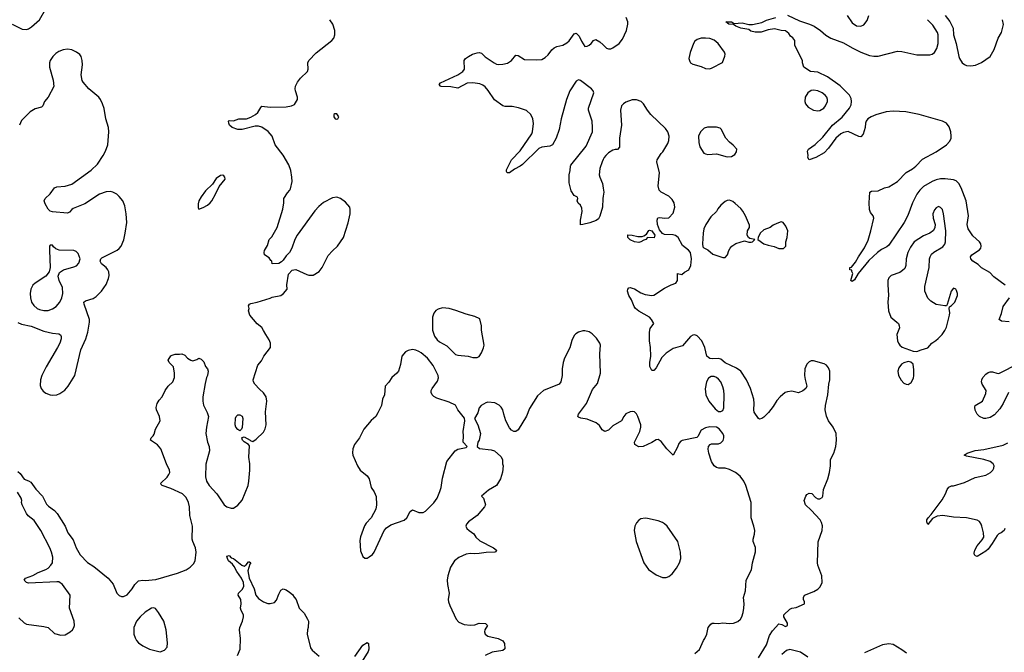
# Model space of a CAD drawing. Header units: inches. Extents: x 1473912 to 1647258, y 640388 to 773423.
# Tile 383 of 420: x 1614587 to 1623721, y 651161 to 657030. Entities that reach past the tile are written whole.
import ezdxf

# ---------------------------------------------------------------- set-up
doc = ezdxf.new("R2010")
doc.units = ezdxf.units.IN
doc.header["$MEASUREMENT"] = 0
doc.layers.add('B6615', color=7, linetype='Continuous')
doc.layers.add('B6625', color=7, linetype='Continuous')

msp = doc.modelspace()

# ---------------------------------------------------------------- linework, layer by layer
at = {"layer": 'B6615', "color": 5}
for points, elevation in [([(1614518.7, 656990), (1614610, 656942), (1614650, 656938.3), (1614670, 656945.7), (1614696.4, 656963.6), (1614770.7, 657029.3), (1614828.5, 657130)], 720), ([(1614570, 652838), (1614590, 652818.8), (1614628.1, 652768.1), (1614670, 652753.4), (1614690, 652739.1), (1614735.7, 652675.7), (1614799.5, 652610), (1614836.5, 652536.5), (1614855.6, 652515.6), (1614910, 652476.9), (1614934.2, 652450), (1615009.2, 652330), (1615035, 652270), (1615083.2, 652203.2), (1615110.2, 652130), (1615146.5, 652066.5), (1615215.6, 651995.6), (1615275.9, 651955.9), (1615408.2, 651850), (1615453, 651793), (1615488.2, 651710), (1615510, 651688), (1615530, 651679.1), (1615550, 651678), (1615584.9, 651695.1), (1615631.2, 651748.8), (1615656, 651790), (1615690, 651822.8), (1615729.5, 651830.5), (1615750, 651827.3), (1615850, 651837.1), (1616050, 651894.4), (1616132.3, 651927.7), (1616169.7, 651950.3), (1616198.3, 651981.7), (1616213.6, 652010), (1616225.4, 652090), (1616218.7, 652130), (1616192.1, 652190), (1616187.7, 652210), (1616189.2, 652330), (1616166.7, 652430), (1616161.8, 652510), (1616151.6, 652550), (1616130, 652595.8), (1616095.8, 652630), (1615990, 652681.1), (1615908.7, 652710), (1615899.3, 652719.3), (1615895.1, 652730), (1615954.9, 652785.1), (1615972, 652810), (1615979.5, 652830), (1615977, 652850), (1615948.3, 652910), (1615895.4, 653050), (1615864.9, 653084.9), (1615799.3, 653130), (1615806.6, 653150), (1615826.6, 653170), (1615834.9, 653185.1), (1615847.5, 653232.5), (1615889.2, 653310), (1615885.2, 653350), (1615856, 653410), (1615853.6, 653433.6), (1615862.7, 653470), (1615879.3, 653500.7), (1615910, 653532), (1615937.2, 653590), (1615965.2, 653630), (1616008.7, 653670), (1616024, 653710), (1616024, 653750), (1616014, 653810), (1615973.2, 653850), (1615965.2, 653870), (1615990, 653912), (1616001.2, 653918.8), (1616030, 653926), (1616070, 653926), (1616091, 653931), (1616118.8, 653918.8), (1616144.7, 653890), (1616174, 653870), (1616193.6, 653866.4), (1616230, 653878), (1616250, 653891.3), (1616270, 653882), (1616295.3, 653855.3), (1616310, 653814), (1616330, 653792), (1616336, 653770), (1616330.7, 653730), (1616320.7, 653710), (1616306.2, 653653.8), (1616285.7, 653530), (1616286, 653490), (1616293, 653453), (1616326.6, 653386.6), (1616338, 653350), (1616318.8, 653250), (1616314.7, 653190), (1616330, 653111), (1616345.3, 653070), (1616348.8, 653030), (1616314.1, 652905.9), (1616311.5, 652790), (1616321.2, 652750), (1616343.5, 652710), (1616416.9, 652630), (1616484.6, 652530), (1616510, 652510.3), (1616550, 652497.4), (1616570, 652498.9), (1616610, 652525.3), (1616650, 652572.7), (1616706, 652710), (1616714, 652750), (1616721.3, 652850), (1616720.7, 652910), (1616712.3, 652970), (1616718, 653078), (1616709.1, 653089.1), (1616670, 653114), (1616654, 653130), (1616649.2, 653150.8), (1616650, 653154), (1616670, 653161), (1616724.7, 653130), (1616730, 653122), (1616750, 653118), (1616781.5, 653138.5), (1616850, 653204), (1616865.4, 653234.6), (1616872, 653270), (1616867.7, 653392.3), (1616878.7, 653490), (1616874, 653530), (1616850, 653569.3), (1616810, 653603.7), (1616769.4, 653650), (1616756, 653670), (1616752.7, 653690), (1616795.5, 653824.5), (1616830, 653864.7), (1616853.2, 653910), (1616914, 653990), (1616913.2, 654030), (1616901.5, 654061.5), (1616869, 654110), (1616850, 654148), (1616832.9, 654172.9), (1616790, 654208.7), (1616722, 654290), (1616708, 654330), (1616715.3, 654350), (1616710, 654374), (1616718, 654390), (1616730, 654398), (1616790, 654410.8), (1616910, 654446), (1616930, 654456), (1617009.1, 654470.9), (1617035.3, 654490), (1617068.7, 654530), (1617064, 654570), (1617082, 654670), (1617114.6, 654705.4), (1617129.1, 654710.9), (1617150, 654711), (1617250, 654666), (1617270, 654661), (1617310, 654661), (1617366.3, 654693.7), (1617393.2, 654730), (1617450, 654841), (1617490, 654886.8), (1617536, 654930), (1617591.2, 655008.8), (1617635.2, 655144.8), (1617651.1, 655230), (1617653.5, 655270), (1617649.7, 655290), (1617610, 655335.8), (1617562.9, 655370), (1617530, 655383.5), (1617490, 655378.2), (1617405.1, 655334.9), (1617362.4, 655297.6), (1617324.1, 655255.9), (1617161.3, 655030), (1617139.1, 654990), (1617110.6, 654909.4), (1617090.6, 654869.4), (1617059.8, 654840.2), (1617030, 654798), (1617015.3, 654784.7), (1616990, 654768.7), (1616930, 654766), (1616926, 654790), (1616916.4, 654796.4), (1616900.2, 654820.2), (1616858, 654850), (1616855.3, 654870), (1616859, 654890), (1616884.7, 654935.3), (1616902, 654990), (1616925.6, 655014.4), (1616976.6, 655103.4), (1617026.8, 655273.2), (1617036, 655330), (1617037.2, 655370), (1617070, 655424.7), (1617092.5, 655447.5), (1617098.6, 655461.4), (1617113.2, 655530), (1617112.3, 655570), (1617102.9, 655630), (1617082.3, 655682.3), (1617032.2, 655772.2), (1616957.7, 655870), (1616929, 655950), (1616892, 655992), (1616832.8, 656032.8), (1616803.4, 656043.4), (1616770, 656040.7), (1616650, 656011.7), (1616609.3, 656010), (1616557, 656030), (1616534.5, 656050), (1616525.6, 656070), (1616524, 656090), (1616530, 656094.8), (1616570, 656090.3), (1616619, 656110), (1616690, 656111.7), (1616730, 656124.7), (1616773.3, 656150), (1616797.4, 656170), (1616823.3, 656216.7), (1616833.4, 656226.6), (1616910, 656217.8), (1617057.7, 656222.3), (1617108, 656230), (1617137.2, 656242.8), (1617164, 656290), (1617162.7, 656310), (1617144.5, 656370), (1617142, 656390), (1617145.8, 656414.2), (1617163.7, 656450), (1617191.7, 656488.3), (1617256, 656550), (1617262.7, 656570), (1617261.2, 656630), (1617269, 656650), (1617338, 656722), (1617483.7, 656836.3), (1617501.2, 656858.8), (1617509.4, 656890), (1617509.5, 656930), (1617491.8, 656990), (1617463.6, 657030)], 680), ([(1620000, 655394.2), (1619996.3, 655370), (1619993, 655290), (1619970, 655208), (1619956.8, 655183.2), (1619934.4, 655165.6), (1619875.9, 655144.1), (1619810, 655128.7), (1619790, 655128), (1619788.9, 655168.9), (1619804, 655250), (1619802, 655282), (1619788.9, 655308.9), (1619769.1, 655329.1), (1619758, 655350), (1619766, 655370), (1619762, 655382), (1619730, 655398), (1619702, 655442), (1619683.1, 655516.9), (1619684, 655590), (1619694, 655630), (1619695.3, 655670), (1619700.2, 655679.8), (1619842, 655858), (1619899.2, 655990), (1619901.5, 656030), (1619896.2, 656090), (1619864.7, 656190), (1619862.4, 656210), (1619911.6, 656350), (1619908.3, 656370), (1619890, 656389.7), (1619790, 656467.1), (1619770, 656471), (1619750, 656458.7), (1619691.7, 656370), (1619660.3, 656290), (1619608.5, 656110), (1619590.7, 656010.7), (1619564.9, 655930), (1619530.5, 655869.5), (1619504.5, 655855.5), (1619430, 655847), (1619403.7, 655836.3), (1619250, 655687.3), (1619230, 655672.3), (1619175.5, 655644.5), (1619130, 655609), (1619110, 655608), (1619103.1, 655623.1), (1619103.1, 655636.9), (1619149, 655730), (1619230, 655814.8), (1619336.3, 655970), (1619343, 655990), (1619353.1, 656066.9), (1619347.8, 656110), (1619329.6, 656150), (1619287.3, 656187.3), (1619213.4, 656213.4), (1619154, 656226), (1619090, 656223.7), (1619070, 656229.3), (1618990, 656287.8), (1618933.5, 656373.5), (1618906.1, 656406.1), (1618883.1, 656423.1), (1618855.2, 656435.2), (1618790, 656444.8), (1618738, 656442), (1618650, 656394.3), (1618586.7, 656406.7), (1618498, 656410), (1618490, 656413.2), (1618478, 656430), (1618490, 656444), (1618650, 656518.8), (1618699, 656550), (1618712.7, 656570), (1618709.6, 656650), (1618723.6, 656670), (1618749.6, 656690), (1618787.3, 656710), (1618830, 656722.4), (1618850, 656724.9), (1618870, 656718.8), (1618904.5, 656684.5), (1618988.5, 656628.5), (1619010, 656617.1), (1619030, 656614), (1619070, 656616.5), (1619112.2, 656627.8), (1619147.7, 656652.3), (1619190, 656700.7), (1619210, 656697.3), (1619270, 656660.5), (1619377.6, 656657.6), (1619430, 656661.1), (1619461.6, 656678.4), (1619490, 656702.6), (1619522.2, 656750), (1619544.2, 656770), (1619570, 656780.8), (1619625.7, 656794.3), (1619663.5, 656816.5), (1619684.7, 656835.3), (1619730, 656898), (1619750, 656904.7), (1619777.1, 656877.1), (1619799.1, 656830), (1619830, 656782), (1619850, 656784.7), (1619870, 656794.8), (1619889.5, 656810.5), (1619910, 656838), (1619930, 656846.8), (1619970, 656825.5), (1620000, 656795.4)], 660), ([(1614570, 654221.7), (1614604.5, 654204.5), (1614694.3, 654185.7), (1614810, 654139.6), (1614890, 654122), (1614950, 654115.3), (1614965.1, 654105.1), (1614972.4, 654090), (1614972, 654070), (1614958, 654030), (1614938.9, 653990), (1614832.2, 653810), (1614792.6, 653730), (1614779.6, 653690), (1614777, 653637), (1614784.9, 653610), (1614804.3, 653584.3), (1614830, 653565.3), (1614870, 653550.2), (1614890, 653547.2), (1614930, 653550.2), (1614958.9, 653561.1), (1615006, 653594), (1615036.4, 653630), (1615097.2, 653730), (1615153.8, 653966.2), (1615201.5, 654070), (1615220.3, 654130), (1615235.1, 654224.9), (1615234.8, 654250), (1615184.4, 654390), (1615183.5, 654410), (1615197.6, 654422.4), (1615270, 654443.8), (1615297.9, 654462.1), (1615346.4, 654510), (1615390, 654573), (1615412.1, 654630), (1615416.4, 654656.4), (1615414.3, 654690), (1615406, 654710), (1615390, 654729.6), (1615344.6, 654764.6), (1615334, 654790), (1615340.5, 654810), (1615350, 654819.5), (1615490, 654892.9), (1615511.3, 654908.7), (1615527.1, 654930), (1615552, 654988), (1615564.5, 655050), (1615579.8, 655150), (1615574.8, 655230), (1615562.7, 655302.7), (1615544.7, 655350), (1615511.1, 655390), (1615487.2, 655410), (1615450, 655429.9), (1615430, 655434.7), (1615390, 655433.4), (1615326.3, 655410), (1615190, 655321.5), (1615082.6, 655277.4), (1615070.3, 655269.7), (1615050, 655243.7), (1615030, 655235.1), (1614890, 655248), (1614870, 655254.5), (1614851.4, 655271.4), (1614822.7, 655322.7), (1614815.1, 655350), (1614823.7, 655370), (1614870, 655415.5), (1614909.8, 655470.2), (1614930, 655478), (1615010, 655484.9), (1615070, 655505.5), (1615250, 655635.2), (1615307.8, 655690), (1615362, 655770), (1615382.7, 655810), (1615404.4, 655870), (1615414.9, 655990), (1615410.6, 656030), (1615387.1, 656110), (1615370, 656206), (1615356.3, 656250), (1615337.1, 656290), (1615322, 656310), (1615227, 656390), (1615175.1, 656450), (1615166.2, 656466.2), (1615158, 656518), (1615168.3, 656610), (1615166.9, 656650), (1615156.9, 656690), (1615146.1, 656706.1), (1615113.3, 656730), (1615070, 656750.4), (1615030, 656755.8), (1614990, 656749.4), (1614950, 656734.6), (1614923.6, 656716.4), (1614895.9, 656690), (1614868.4, 656650), (1614862.2, 656630), (1614862.8, 656590), (1614898, 656470), (1614904.9, 656410), (1614852.2, 656310), (1614818.4, 656270), (1614800.5, 656230), (1614790, 656218), (1614730, 656204.2), (1614683.6, 656176.4), (1614605.3, 656094.7), (1614584.9, 656050)], 720), ([(1620000, 655733.2), (1619988.9, 655711.1), (1619968.4, 655650), (1619963.1, 655590), (1619967.4, 655570), (1619993.4, 655510), (1620000, 655466.3)], 660), ([(1620000, 653218), (1619990, 653223.7), (1619965.1, 653265.1), (1619933.2, 653290), (1619850, 653324), (1619793, 653333), (1619770, 653341.2), (1619765.1, 653350), (1619769.6, 653370), (1619843.6, 653470), (1619900.1, 653599.9), (1619946, 653654), (1619973.6, 653750), (1619969.7, 653930), (1619974.3, 654010), (1619967.8, 654030), (1619936.4, 654076.4), (1619896.9, 654116.9), (1619870, 654133.6), (1619830, 654143.6), (1619810, 654142.4), (1619770, 654129.6), (1619744.8, 654115.2), (1619730, 654099.5), (1619710, 654052.3), (1619690, 653987), (1619642.3, 653890), (1619627.4, 653850), (1619620.3, 653790), (1619620.3, 653730), (1619607.7, 653670), (1619590, 653649.5), (1619447.3, 653590), (1619390, 653539.6), (1619317.4, 653422.6), (1619287, 653353), (1619210, 653224), (1619190, 653209), (1619170, 653209.2), (1619150, 653222), (1619130, 653244), (1619098, 653310), (1619077.6, 653370), (1619069.6, 653410), (1619054.5, 653434.5), (1619034.5, 653454.5), (1618994.2, 653474.2), (1618930, 653480.5), (1618910, 653476.3), (1618868.3, 653451.7), (1618850.3, 653429.7), (1618836.7, 653383.3), (1618806.8, 653330), (1618835.5, 653270), (1618860.7, 653190), (1618850.7, 653129.3), (1618838, 653110), (1618832, 653070), (1618851.3, 653051.3), (1618959.8, 653039.8), (1618990, 653031), (1619050, 652978), (1619064.7, 652950), (1619064.7, 652910), (1619070.7, 652890.7), (1619066.4, 652833.6), (1619046, 652770), (1619010, 652708.7), (1618934.4, 652665.6), (1618872, 652610), (1618891, 652591), (1618902.8, 652550), (1618906.8, 652530), (1618898.8, 652510), (1618830, 652429.3), (1618751.3, 652370), (1618731.3, 652350), (1618726.8, 652330), (1618736, 652310), (1618756, 652290), (1618799.2, 652259.2), (1618818, 652230), (1618854.3, 652194.3), (1618982, 652130), (1619011.3, 652110), (1619005.4, 652094.6), (1618994, 652090), (1618913.7, 652086.3), (1618850, 652076.4), (1618810, 652073.7), (1618770, 652077.7), (1618730, 652072.2), (1618660.5, 652039.5), (1618621.6, 652010), (1618583.8, 651950), (1618557.3, 651870), (1618550.9, 651830.9), (1618554, 651790), (1618570.4, 651710.4), (1618563, 651650), (1618565.5, 651630), (1618576.1, 651596.1), (1618637.1, 651470), (1618659.5, 651439.5), (1618710, 651418.4), (1618770, 651412.7), (1618810, 651417.1), (1618850, 651430.6), (1618907.5, 651427.5), (1618926, 651410), (1618901.6, 651370), (1618897.6, 651350), (1618905.3, 651330), (1618930, 651310.4), (1619024.7, 651290), (1619067.7, 651267.7), (1619083.5, 651243.5), (1619086.8, 651193.2), (1619070, 651179.3), (1618970, 651162.9), (1618906, 651130)], 680), ([(1614580.3, 651480.3), (1614630, 651434), (1614650, 651423), (1614810, 651402), (1614850, 651390.6), (1614910, 651334.8), (1614970, 651319.3), (1615010, 651324.4), (1615056, 651350), (1615078, 651370), (1615089.4, 651390), (1615094, 651410), (1615091.3, 651451.3), (1615049.7, 651570), (1615056, 651690), (1614985.1, 651790), (1614950, 651814.7), (1614930, 651816.3), (1614670, 651803.7), (1614649.5, 651809.5), (1614629.2, 651830), (1614642, 651850), (1614710, 651874.9), (1614757.4, 651902.6), (1614829.8, 651930.2), (1614850, 651942.4), (1614877.2, 651970), (1614889.8, 651990), (1614895.1, 652044.9), (1614883.4, 652090), (1614866.6, 652130), (1614782.7, 652290), (1614722.7, 652382.7), (1614666.5, 652426.5), (1614648.8, 652448.8), (1614609.6, 652530), (1614603.7, 652550), (1614607, 652570), (1614599.7, 652590), (1614566.1, 652646.1)], 680), ([(1616608.7, 651130), (1616632.3, 651190), (1616636.2, 651290), (1616626.3, 651370), (1616628, 651390), (1616655.1, 651450), (1616663.7, 651490), (1616662.7, 651510), (1616640.9, 651550), (1616635.1, 651570), (1616641.2, 651610), (1616637.2, 651650), (1616614, 651690), (1616617.2, 651710), (1616654.2, 651745.8), (1616665.1, 651774.9), (1616662, 651810), (1616643.5, 651850), (1616600.5, 651910), (1616577.2, 651957.2), (1616559.7, 651979.7), (1616524, 652010), (1616514, 652030), (1616510, 652052), (1616530, 652059.1), (1616550, 652039.1), (1616570, 652030.4), (1616648.9, 651968.9), (1616670, 651960.7), (1616687, 651973), (1616710, 652001), (1616719.8, 651999.8), (1616730.5, 651990), (1616720.5, 651979.5), (1616703.8, 651916.2), (1616714.4, 651850), (1616760.8, 651750), (1616778, 651690), (1616800.9, 651660.9), (1616850, 651630.7), (1616890, 651614.8), (1616910, 651614), (1616950, 651622.8), (1616970, 651644.7), (1616990, 651702), (1617010, 651738), (1617030, 651751.3), (1617059.8, 651739.8), (1617090, 651718), (1617116.3, 651696.3), (1617133.7, 651673.7), (1617151, 651650), (1617178, 651570), (1617225.4, 651525.4), (1617258, 651470), (1617264.7, 651450), (1617262.8, 651390), (1617256, 651370), (1617254.8, 651330), (1617284.1, 651204.1), (1617299.9, 651179.9), (1617365.3, 651125.3)], 660), ([(1617696.3, 651123.7), (1617770, 651226), (1617810, 651250.8), (1617822, 651242), (1617824.7, 651190), (1617821, 651170), (1617750, 651053.2)], 660)]:
    msp.add_lwpolyline(points, dxfattribs=dict(at, elevation=elevation))
for points, elevation in [([(1617510, 656158), (1617502, 656150), (1617502, 656130), (1617514, 656110), (1617530, 656106), (1617538, 656110), (1617546, 656130), (1617530, 656155.3)], 680), ([(1616470, 655588.7), (1616450, 655584), (1616410, 655556), (1616375.5, 655504.5), (1616310, 655440.9), (1616270, 655386), (1616248.3, 655348.3), (1616243.1, 655323.1), (1616243.8, 655283.8), (1616250, 655271.3), (1616290, 655288.9), (1616330, 655310.5), (1616353.6, 655330), (1616370, 655350.8), (1616404.5, 655410), (1616437.6, 655482.4), (1616491.6, 655550), (1616489.1, 655569.1), (1616482, 655582)], 720), ([(1614890, 654937.2), (1614870, 654937.2), (1614864.9, 654930), (1614862, 654890), (1614871, 654730), (1614861, 654690), (1614830.8, 654650), (1614730, 654584.7), (1614710, 654566.6), (1614689.2, 654530), (1614683.6, 654490), (1614686.7, 654450), (1614697.4, 654410), (1614718.9, 654378.9), (1614750.1, 654350.1), (1614770, 654340.2), (1614810, 654331.9), (1614850, 654333.4), (1614890, 654347.6), (1614924.2, 654370), (1614959.7, 654410), (1614978.3, 654450), (1614988.3, 654490), (1614984.4, 654544.4), (1614953.6, 654610), (1614945.2, 654650), (1614956, 654684), (1614992, 654708), (1615090, 654736.3), (1615112.9, 654747.1), (1615137, 654770), (1615147.6, 654810), (1615130, 654861.2), (1615110, 654879.3), (1615090, 654889.3), (1614953.2, 654893.2), (1614923.7, 654903.7), (1614901.5, 654921.5)], 740), ([(1618510, 654357.2), (1618470, 654346), (1618448.2, 654331.8), (1618430, 654308.7), (1618416.3, 654270), (1618414.9, 654150), (1618434.7, 654094.7), (1618459, 654059), (1618480.8, 654040.8), (1618550, 654003.1), (1618610, 653942), (1618630, 653925.3), (1618650, 653916.5), (1618747.9, 653907.9), (1618790, 653896), (1618830, 653896), (1618850, 653906), (1618870, 653938), (1618890, 653984.7), (1618894.5, 654010), (1618872, 654150), (1618869.5, 654190), (1618854.5, 654254.5), (1618810, 654277.2), (1618730, 654297), (1618632.5, 654332.5), (1618570.5, 654349.5)], 680), ([(1618230, 653969.3), (1618190, 653961.2), (1618166.8, 653950), (1618133.4, 653910), (1618119.1, 653830), (1618100.7, 653770), (1618086, 653750), (1618038.8, 653710), (1618012.8, 653667.2), (1617978.8, 653630), (1617971.3, 653550), (1617951, 653510), (1617942, 653450), (1617910, 653382), (1617890, 653349.2), (1617848.8, 653311.2), (1617779.1, 653230), (1617740.5, 653150), (1617693, 653090), (1617677.1, 653050), (1617673.2, 653013.2), (1617678, 652990), (1617719.3, 652890), (1617746, 652850), (1617810, 652798.2), (1617830.1, 652770.1), (1617846.7, 652690), (1617874.4, 652650), (1617892.7, 652607.3), (1617897.3, 652530), (1617890.6, 652489.4), (1617846.8, 652410), (1617800.7, 652359.3), (1617784.9, 652335.1), (1617747.9, 652232.1), (1617743, 652197), (1617750, 652102), (1617769, 652049), (1617790, 652034.9), (1617810, 652035.8), (1617830, 652046.7), (1617858.7, 652070), (1617874.3, 652090), (1617969.5, 652290), (1617990, 652314.8), (1618030, 652342.8), (1618153.1, 652386.9), (1618178.4, 652410), (1618210, 652466.8), (1618230, 652482.8), (1618290, 652458), (1618330, 652458.8), (1618350, 652470.8), (1618430, 652547.7), (1618458.7, 652590), (1618485.7, 652654.3), (1618496.3, 652690), (1618510, 652778), (1618550, 652931.3), (1618628, 653030), (1618650, 653044.7), (1618730, 653062), (1618738, 653070), (1618702, 653110), (1618705.2, 653170), (1618700.9, 653210), (1618717.2, 653310), (1618712.1, 653332.1), (1618652.7, 653410), (1618630, 653452.7), (1618570, 653482.7), (1618457.5, 653517.5), (1618430, 653533.2), (1618413.2, 653550), (1618405.2, 653570), (1618405.2, 653590), (1618413.2, 653610), (1618463, 653677), (1618471.2, 653708.8), (1618468.2, 653730), (1618421.8, 653821.8), (1618370, 653889.2), (1618310, 653939.3), (1618290, 653953.2), (1618263.2, 653963.2)], 680), ([(1616630, 653215.3), (1616610, 653229), (1616593.2, 653250), (1616587, 653270), (1616590, 653334), (1616595.3, 653350), (1616610, 653364.7), (1616630, 653364.7), (1616650, 653351), (1616655.5, 653330), (1616650, 653246), (1616644.7, 653230)], 680), ([(1615830, 651574.5), (1615810, 651571.8), (1615750, 651534.7), (1615703.1, 651490), (1615670.2, 651449.8), (1615645.5, 651390), (1615646.2, 651330), (1615656.7, 651296.7), (1615671.7, 651270), (1615690.3, 651250), (1615730, 651221.3), (1615790, 651190.2), (1615890, 651166), (1615930, 651180.7), (1615955.1, 651210), (1615958.4, 651250), (1615946, 651370), (1615924.5, 651450), (1615875.1, 651530), (1615847.2, 651567.2)], 680)]:
    msp.add_lwpolyline(points, close=True, dxfattribs=dict(at, elevation=elevation))
at = {"layer": 'B6625', "color": 5}
for points, elevation in [([(1620000, 656795.4), (1620030, 656765.3), (1620050, 656759.5), (1620070, 656760.3), (1620090, 656767.4), (1620147.8, 656810), (1620178.9, 656850), (1620214.7, 656930), (1620229.7, 656990), (1620228.5, 657010), (1620213.1, 657050)], 660), ([(1623727.2, 654567.2), (1623624.4, 654644.4), (1623585.5, 654685.5), (1623510, 654727.8), (1623478, 654758), (1623429.2, 654790), (1623409.4, 654810), (1623407.6, 654830), (1623420.9, 654850), (1623490, 654896.3), (1623502, 654910), (1623507, 654930), (1623502, 654950), (1623490, 654969.2), (1623430, 655026), (1623385.4, 655090), (1623376.4, 655130), (1623387.2, 655210), (1623366, 655350), (1623321.6, 655470), (1623299.1, 655510), (1623273.8, 655533.8), (1623250, 655544.5), (1623172.7, 655552.7), (1623130, 655552.5), (1623090, 655544.9), (1623050.3, 655530), (1622970, 655482.3), (1622936.5, 655450), (1622910.1, 655409.9), (1622869.3, 655330), (1622825.8, 655214.2), (1622792.6, 655150), (1622650, 654939.7), (1622630, 654921.4), (1622583, 654897), (1622545.5, 654870), (1622463.4, 654796.6), (1622364.5, 654675.5), (1622330, 654618), (1622310, 654602), (1622298, 654610), (1622314.6, 654674.6), (1622307.3, 654692.7), (1622307.3, 654707.3), (1622288.7, 654710), (1622289.2, 654730), (1622304.7, 654735.3), (1622340.2, 654779.8), (1622367.8, 654830), (1622425, 654915), (1622456.9, 654983.1), (1622481.4, 655070), (1622509.6, 655190), (1622503.7, 655210), (1622480.1, 655240.1), (1622469.6, 655269.6), (1622465.6, 655330), (1622474, 655430), (1622490, 655439.1), (1622550, 655443), (1622609.6, 655470.4), (1622650, 655478), (1622730, 655530.3), (1622808.9, 655611.1), (1622870, 655646), (1622899.7, 655670), (1622963, 655737), (1623090, 655805), (1623184.2, 655870), (1623215.7, 655904.3), (1623226.5, 655930), (1623229, 655950), (1623224.7, 655990), (1623210, 656035.8), (1623183.1, 656070), (1623147.3, 656090), (1622930, 656150.4), (1622805.8, 656174.2), (1622690, 656180.5), (1622625.1, 656174.9), (1622530, 656148.3), (1622486, 656130), (1622454.9, 656110), (1622438.7, 656090), (1622431.8, 656070), (1622428.5, 656030), (1622410, 655968), (1622390, 655944), (1622370, 655945.2), (1622271.3, 655991.3), (1622230, 655982), (1622205.5, 655970), (1622158, 655930), (1622090, 655839.3), (1622050, 655796), (1621972, 655750), (1621909.2, 655729.2), (1621898, 655750), (1621902, 655770), (1621895.3, 655810), (1621904, 655830), (1621966.6, 655873.4), (1622038.4, 655941.6), (1622127.4, 656050), (1622215.3, 656124.7), (1622285.3, 656210), (1622298.8, 656241.2), (1622302.9, 656270), (1622299.3, 656299.3), (1622286, 656330), (1622197, 656417), (1622081.4, 656501.4), (1621990, 656542.2), (1621924, 656550), (1621862, 656590), (1621848.7, 656630), (1621848, 656650), (1621778, 656790), (1621776.4, 656836.4), (1621760.4, 656860.4), (1621736.4, 656876.4), (1621720.4, 656900.4), (1621690, 656928), (1621650, 656928.7), (1621590, 656945.2), (1621530, 656937.2), (1621466, 656914), (1621410, 656915.6), (1621370, 656923.6), (1621350, 656938), (1621275.3, 656950), (1621229, 656970), (1621210, 656985.2), (1621166, 656990), (1621138, 657010), (1621190, 657010.4), (1621216, 656996), (1621290, 657001.6), (1621350, 656986.8), (1621385.5, 656985.5), (1621470, 657004), (1621515.6, 657024.4), (1621602, 657050)], 640), ([(1621710, 657073), (1621820.5, 657020.5), (1621912.4, 656990), (1621956, 656970), (1622016.5, 656930), (1622066.1, 656886.1), (1622110, 656857.3), (1622230, 656815.6), (1622308.9, 656768.9), (1622390, 656728.1), (1622470, 656698.9), (1622510, 656691.6), (1622550, 656691.6), (1622730, 656737.8), (1622770, 656736.3), (1622910, 656704.8), (1623030, 656704.8), (1623050, 656710.2), (1623074.6, 656725.4), (1623096.2, 656763.8), (1623105.8, 656810), (1623106.2, 656890), (1623099.7, 656910), (1623059, 656979), (1623009.4, 657030)], 640), ([(1622264.2, 657070), (1622310, 657000.4), (1622350, 656974), (1622390, 656968.7), (1622418.2, 656981.8), (1622450, 657022), (1622465.3, 657070)], 660), ([(1623172.7, 657070), (1623214.5, 657014.5), (1623245.7, 656950), (1623249.1, 656890), (1623275.6, 656810), (1623298.9, 656690), (1623304.9, 656670), (1623330, 656630.4), (1623350, 656613.4), (1623370, 656605.3), (1623410, 656602.3), (1623452.5, 656607.5), (1623508.3, 656631.7), (1623589.3, 656690), (1623627, 656753), (1623662.5, 656857.5), (1623695.3, 656910), (1623714.6, 656985.4), (1623704, 657030)], 640), ([(1621440.9, 651110), (1621513.6, 651230), (1621542.4, 651317.6), (1621570, 651361), (1621630, 651426), (1621658, 651418), (1621690, 651401), (1621708, 651410), (1621708.7, 651430), (1621675.1, 651490), (1621676, 651510), (1621730, 651562), (1621750, 651571), (1621790, 651576), (1621866, 651610), (1621868, 651630), (1621858, 651650), (1621858, 651670), (1621868, 651690), (1621955.1, 651724.9), (1621990, 651747.3), (1622013.2, 651770), (1622032.1, 651807.9), (1622027, 651870), (1621989.5, 651970), (1621987, 651990), (1621993.6, 652186.4), (1622029.6, 652290.4), (1622033.4, 652333.4), (1622024.9, 652364.9), (1622011.2, 652391.2), (1621930, 652480.9), (1621877.2, 652530), (1621865.2, 652570), (1621879, 652610), (1621890, 652624.7), (1621910, 652636), (1621933.7, 652633.7), (1621970, 652597.3), (1621990, 652584.9), (1622010, 652584.4), (1622030, 652598.8), (1622036.2, 652610), (1622042, 652670), (1622082.4, 652770), (1622098.7, 652830), (1622109.7, 652890), (1622108.2, 652950), (1622140.7, 653010), (1622157.6, 653070), (1622162.9, 653130), (1622159.5, 653190), (1622132, 653250), (1622088.4, 653308.4), (1622071.2, 653351.2), (1622058, 653410), (1622060.5, 653450), (1622082.4, 653550), (1622091.9, 653648.1), (1622103.7, 653690), (1622102, 653770), (1622090, 653799), (1622070, 653824), (1622050, 653837.2), (1621950, 653865.2), (1621930, 653865.2), (1621910, 653857.2), (1621890, 653835.3), (1621870.4, 653789.6), (1621868.4, 653730), (1621872.3, 653692.3), (1621888, 653630), (1621878.8, 653610), (1621853, 653587), (1621810, 653568), (1621750, 653583), (1621710, 653578), (1621688.5, 653570), (1621641.1, 653530), (1621610, 653496.3), (1621577.4, 653442.6), (1621532.8, 653387.2), (1621490, 653343.7), (1621470, 653329.5), (1621450, 653322.7), (1621439, 653330), (1621399.3, 653390), (1621396, 653410), (1621400.9, 653470), (1621398, 653510), (1621367.2, 653607.2), (1621329.4, 653690), (1621277.2, 653770), (1621237.7, 653797.7), (1621130, 653846.3), (1621090, 653879.7), (1621070, 653886.9), (1621010, 653883.2), (1620988.1, 653888.1), (1620975.9, 653895.9), (1620961.8, 653910), (1620941.3, 653990), (1620914.5, 654050), (1620870, 654098), (1620850, 654106), (1620830, 654102.7), (1620808.2, 654091.8), (1620734.6, 654005.4), (1620650, 653979.5), (1620584.2, 653935.8), (1620542.9, 653897.1), (1620490, 653799), (1620470, 653775.3), (1620450, 653775.3), (1620432.7, 653812.7), (1620431.8, 653850), (1620440.5, 653910), (1620438.4, 653990), (1620429.4, 654050.6), (1620429.2, 654130), (1620434.6, 654165.4), (1620468, 654210), (1620448, 654250), (1620429.1, 654269.1), (1620330, 654325.2), (1620299.3, 654350), (1620286.6, 654370), (1620262.7, 654430), (1620237.2, 654470), (1620225.2, 654510), (1620228.9, 654531.1), (1620238, 654542), (1620250, 654544.7), (1620270, 654540.7), (1620290, 654533.4), (1620350, 654496.4), (1620390, 654480.4), (1620449.5, 654470.5), (1620470, 654473.4), (1620570, 654540.7), (1620629.5, 654570.5), (1620673.8, 654586.2), (1620689.3, 654610), (1620690, 654674), (1620730, 654664.7), (1620752.8, 654687.2), (1620794, 654710), (1620811.9, 654748.1), (1620819.5, 654810), (1620809.2, 654870), (1620791.6, 654891.6), (1620736.6, 654936.6), (1620696.2, 655010), (1620670, 655028), (1620650, 655034.7), (1620570, 655037.6), (1620550, 655047.3), (1620522, 655082), (1620503, 655130), (1620499.5, 655170), (1620506.8, 655193.2), (1620524.7, 655195.3), (1620570, 655187.3), (1620610, 655191), (1620650, 655236), (1620663, 655290), (1620658.7, 655330), (1620641, 655361), (1620610, 655393.6), (1620537.2, 655430), (1620519.3, 655450), (1620509.6, 655489.6), (1620522.4, 655610), (1620497.2, 655710), (1620499, 655730), (1620539, 655790), (1620554.5, 655805.5), (1620598.4, 655881.6), (1620609.5, 655910.5), (1620612, 655950), (1620599.5, 655990), (1620579.3, 656019.3), (1620440.9, 656150), (1620409.4, 656190), (1620372.3, 656250), (1620351.2, 656271.2), (1620310, 656287.6), (1620270, 656287.6), (1620210, 656266.3), (1620186.7, 656250), (1620170.4, 656230), (1620160.3, 656190), (1620168.2, 656050), (1620150.5, 655930), (1620152.2, 655847.8), (1620133, 655827), (1620110, 655826), (1620090, 655819.3), (1620050, 655794.5), (1620024.9, 655770), (1620009, 655751), (1620000, 655733.2)], 660), ([(1620000, 655466.3), (1620005.5, 655430), (1620000, 655394.2)], 660), ([(1623766.2, 654226.2), (1623693.8, 654233.8), (1623673.2, 654250), (1623695.2, 654304.8), (1623711.6, 654370), (1623770, 654448.2)], 640), ([(1623760.2, 653570), (1623710.2, 653469.8), (1623679.3, 653420.7), (1623630, 653362.7), (1623590, 653339.3), (1623550, 653329.2), (1623530, 653329), (1623489.4, 653349.4), (1623469, 653370), (1623450, 653408), (1623446, 653434), (1623450, 653451), (1623519, 653490), (1623550, 653562), (1623552, 653590), (1623515.1, 653650), (1623509.5, 653670), (1623512.7, 653690), (1623522.7, 653710), (1623550, 653742.8), (1623570, 653757.3), (1623590, 653764), (1623610, 653764), (1623650, 653750.5), (1623670, 653748.4), (1623857.3, 653842.7)], 640), ([(1620849.5, 651150.5), (1620892.1, 651187.9), (1620929.2, 651270), (1620944, 651290), (1620962.7, 651330), (1620974, 651390), (1620998.3, 651421.7), (1621010, 651430.5), (1621030, 651432.7), (1621070, 651428.5), (1621110, 651433.7), (1621170, 651427), (1621209.7, 651430.3), (1621250, 651448), (1621272.2, 651467.8), (1621286, 651490), (1621298.3, 651530), (1621304, 651570), (1621306.6, 651610), (1621302.4, 651670), (1621320.5, 651730), (1621327.1, 651830), (1621374.5, 651925.5), (1621385.6, 651990), (1621413.7, 652093.7), (1621414.1, 652134.1), (1621391.5, 652190), (1621391.6, 652210), (1621404.4, 652255.6), (1621406.2, 652290), (1621398.7, 652330), (1621373.6, 652410), (1621372.4, 652550), (1621322.6, 652710), (1621303.5, 652750), (1621270, 652795.6), (1621228, 652828), (1621170, 652856.8), (1621130, 652869), (1621071.2, 652868.8), (1621050, 652875.2), (1621029.2, 652890), (1621005.8, 652930), (1620978.9, 653010), (1620974.5, 653045.5), (1620977.2, 653070), (1620992, 653088), (1621005.6, 653094.4), (1621070, 653096.4), (1621090, 653103.8), (1621113.5, 653126.5), (1621120.4, 653150), (1621119.3, 653170), (1621110, 653191.3), (1621075, 653235), (1621050.6, 653249.4), (1620990, 653252.3), (1620950, 653243.7), (1620910, 653221.2), (1620877.3, 653162.7), (1620867.1, 653152.9), (1620733.4, 653126.6), (1620720.3, 653119.7), (1620701.5, 653098.5), (1620690, 653065.2), (1620650, 652989), (1620590, 653047.8), (1620537.1, 653117.1), (1620510, 653135.1), (1620490, 653133), (1620451, 653109), (1620370, 653069.8), (1620330, 653068.2), (1620301.5, 653081.5), (1620294, 653090), (1620289.6, 653110), (1620339.7, 653210), (1620349.5, 653249.5), (1620349.6, 653270), (1620321.6, 653350), (1620310, 653372.7), (1620290, 653393.3), (1620270, 653396.3), (1620250, 653392.8), (1620210, 653373.6), (1620190.7, 653350), (1620170.3, 653309.7), (1620090, 653260.7), (1620050, 653220.9), (1620014, 653210), (1620000, 653218)], 680), ([(1623726, 652310), (1623718, 652290), (1623691.3, 652270), (1623670, 652260.9), (1623654.6, 652245.4), (1623608, 652170), (1623570, 652118), (1623550, 652098), (1623470, 652049), (1623454.6, 652054.6), (1623445.6, 652065.6), (1623442, 652082), (1623446, 652110), (1623469.3, 652150), (1623516.6, 652203.4), (1623529.5, 652230), (1623527.6, 652270), (1623512.7, 652332.7), (1623507.3, 652350), (1623490, 652376), (1623467.5, 652387.5), (1623370, 652409.6), (1623250, 652415.6), (1623150, 652429.7), (1623097, 652423), (1623056.1, 652403.9), (1623010, 652348), (1623002.7, 652370), (1623002.7, 652390), (1623014, 652410), (1623041.6, 652438.4), (1623144, 652576), (1623176, 652630), (1623190, 652671.3), (1623205.6, 652694.4), (1623230, 652704.9), (1623250, 652706), (1623350, 652736.9), (1623450, 652783.2), (1623550, 652806), (1623593.6, 652830), (1623614.7, 652850), (1623624.7, 652870), (1623626, 652890), (1623616.2, 652910), (1623589.8, 652929.8), (1623530, 652948.3), (1623370, 652980.9), (1623348, 652990), (1623375.3, 653010), (1623450, 653032), (1623530, 653041.7), (1623710, 653082), (1623754.2, 653105.8)], 640), ([(1622812.7, 651152.7), (1622770, 651184), (1622690, 651232.4), (1622650, 651238.7), (1622590, 651229.8), (1622422.7, 651157.3)], 660), ([(1621897.4, 651117.4), (1621830, 651162), (1621730, 651187.8), (1621701.4, 651178.6), (1621658.1, 651141.9)], 660)]:
    msp.add_lwpolyline(points, dxfattribs=dict(at, elevation=elevation))
for points, elevation in [([(1620950, 656859.4), (1620910, 656858), (1620870, 656846), (1620850.3, 656830), (1620838, 656810), (1620805.3, 656725.3), (1620794.6, 656670), (1620802.4, 656642.4), (1620810.3, 656630.3), (1620830, 656618.4), (1620910, 656597.1), (1620950, 656576.3), (1620990, 656575.5), (1621010, 656583), (1621106, 656634), (1621129.5, 656690.5), (1621132.3, 656710), (1621123.6, 656730), (1621065.3, 656810), (1621030, 656840.7), (1620990, 656855.4)], 660), ([(1621950, 656377.7), (1621930, 656372.6), (1621899.3, 656350), (1621874.4, 656310), (1621870.4, 656270), (1621875.8, 656250), (1621899.9, 656219.9), (1621950, 656190.3), (1621990, 656185.3), (1622010, 656189), (1622047.6, 656210), (1622063.1, 656230), (1622079.7, 656270), (1622080.5, 656290), (1622074.7, 656310), (1622058.4, 656330), (1622031.8, 656350), (1621990, 656369.7)], 660), ([(1621050, 656034), (1620966.4, 656033.6), (1620936.9, 656023.1), (1620902, 655990), (1620884.7, 655950), (1620886, 655890), (1620897.3, 655850), (1620933.2, 655793.2), (1620950, 655784), (1620970, 655780.7), (1621050, 655784.9), (1621150, 655758.8), (1621190, 655761), (1621222, 655778), (1621236.4, 655803.6), (1621238, 655830), (1621206.3, 655866.3), (1621170, 655894), (1621137.2, 655930), (1621093.6, 656013.6), (1621084, 656024)], 660), ([(1621170, 655354.2), (1621150, 655352), (1621130, 655342.2), (1621090.3, 655310), (1621063.9, 655276.1), (1621050, 655249.4), (1620999.4, 655200.6), (1620951.5, 655130), (1620934.9, 655090), (1620926.7, 655050), (1620920.7, 654950), (1620924, 654924), (1620934, 654914), (1620970, 654894.8), (1621015.9, 654855.9), (1621110, 654824.7), (1621130, 654824.7), (1621152.9, 654847.1), (1621164, 654890), (1621177.2, 654910), (1621194, 654930), (1621230, 654954.8), (1621310, 654978), (1621350, 654966), (1621373.6, 654966.4), (1621386, 654970), (1621406, 654990), (1621361.2, 655001.2), (1621348.7, 655008.7), (1621334, 655030), (1621339.3, 655070), (1621356.6, 655103.4), (1621355.5, 655124.5), (1621319.7, 655210), (1621294.2, 655254.2), (1621276.9, 655276.9), (1621225.5, 655325.5), (1621202.3, 655342.3)], 660), ([(1623110, 655296), (1623090, 655285.2), (1623072.5, 655267.5), (1623057.1, 655230), (1623060.4, 655190), (1623078, 655130), (1623076.7, 655103.3), (1623064.7, 655075.3), (1623030.8, 655050), (1622970, 655024.7), (1622884.4, 654970), (1622850, 654919.3), (1622827.2, 654870), (1622811.6, 654810), (1622807.1, 654750), (1622797.4, 654722.6), (1622777.7, 654702.3), (1622750, 654685.3), (1622670, 654657.6), (1622650, 654636.3), (1622641.7, 654610), (1622639.4, 654570), (1622645.1, 654474.9), (1622639.5, 654410), (1622647.8, 654330), (1622669.2, 654269.2), (1622724.8, 654224.8), (1622738, 654210), (1622746, 654190), (1622748, 654170), (1622722.8, 654110), (1622730.6, 654050.6), (1622738.8, 654030), (1622751, 654010), (1622772.8, 653992.8), (1622874.4, 653954.4), (1622910, 653950.8), (1622950, 653966.8), (1623010, 653987.3), (1623049.2, 654030), (1623086.8, 654053.2), (1623107.2, 654072.8), (1623144, 654110), (1623170, 654146), (1623183.3, 654176.7), (1623213.6, 654290), (1623215.6, 654310), (1623208.4, 654351.6), (1623212.9, 654367.1), (1623230, 654377.3), (1623260.7, 654410), (1623286, 654470), (1623286, 654490), (1623277.2, 654517.2), (1623270, 654529.3), (1623250, 654538.4), (1623226.5, 654510), (1623191.3, 654388.7), (1623183.6, 654376.4), (1623170, 654374), (1623090, 654389.3), (1623038, 654418), (1623010, 654446.6), (1622983.8, 654510), (1622983.7, 654556.3), (1623023.5, 654730), (1623026.3, 654810), (1623033, 654830), (1623046.4, 654853.6), (1623066.2, 654873.8), (1623150, 654922.4), (1623170, 654947.7), (1623176.4, 654970), (1623177.7, 655070), (1623156.9, 655230), (1623146, 655270), (1623130, 655289.2)], 660), ([(1620473.7, 655006.3), (1620412, 655008), (1620394, 654990), (1620375.3, 654984.7), (1620350, 654969.3), (1620330, 654963.7), (1620290, 654969.3), (1620249.1, 654989.1), (1620228, 655010), (1620227.3, 655032.7), (1620268.7, 655031.3), (1620319.8, 655019.8), (1620360.4, 655019.6), (1620376.4, 655023.6), (1620400.4, 655039.6), (1620424.7, 655075.3), (1620430, 655078), (1620450, 655070.8), (1620477.3, 655030)], 660), ([(1621650, 655153.2), (1621610, 655139.3), (1621577.5, 655122.5), (1621550, 655101.2), (1621490, 655079), (1621456, 655050), (1621438, 655010), (1621434, 654990), (1621490, 654951), (1621530, 654937.3), (1621587.1, 654927.1), (1621630, 654906.8), (1621670, 654906), (1621672.9, 654907.1), (1621694, 654930), (1621694, 654970), (1621705.2, 655010), (1621712.7, 655070), (1621695.3, 655115.3), (1621670, 655149)], 660), ([(1622830, 653859.3), (1622790, 653848), (1622766.6, 653833.4), (1622740.9, 653799.1), (1622734.5, 653770), (1622740.7, 653730), (1622764.5, 653684.5), (1622790, 653657.6), (1622810, 653648.2), (1622830, 653645.5), (1622856.4, 653663.6), (1622877.1, 653702.9), (1622882.4, 653730), (1622882.9, 653782.9), (1622874, 653834), (1622852.7, 653852.7)], 660), ([(1621030, 653720.4), (1621000.8, 653719.2), (1620976.9, 653703.1), (1620959.6, 653670), (1620946.3, 653606.3), (1620952.2, 653550), (1620979.5, 653490), (1621039.6, 653419.6), (1621070, 653396.4), (1621090, 653393.7), (1621110, 653404.4), (1621118.2, 653430), (1621123.1, 653550), (1621119.3, 653590), (1621110, 653623.7), (1621090, 653669.6), (1621070, 653693.7), (1621050, 653711)], 680), ([(1620390, 652406), (1620350, 652398.4), (1620330, 652386.6), (1620310, 652362.7), (1620293.7, 652330), (1620287.6, 652290), (1620304.7, 652190), (1620376.5, 651990), (1620421.3, 651930), (1620490, 651880.3), (1620550, 651856.1), (1620584.7, 651855.3), (1620610, 651864.6), (1620640.5, 651890), (1620678.6, 651941.4), (1620706.2, 651990), (1620718.7, 652030), (1620717.6, 652090), (1620690.9, 652190), (1620592.7, 652332.7), (1620570, 652353.8), (1620550, 652365.8), (1620510, 652379.8), (1620410, 652403.5)], 720)]:
    msp.add_lwpolyline(points, close=True, dxfattribs=dict(at, elevation=elevation))

doc.saveas('drawing.dxf')
